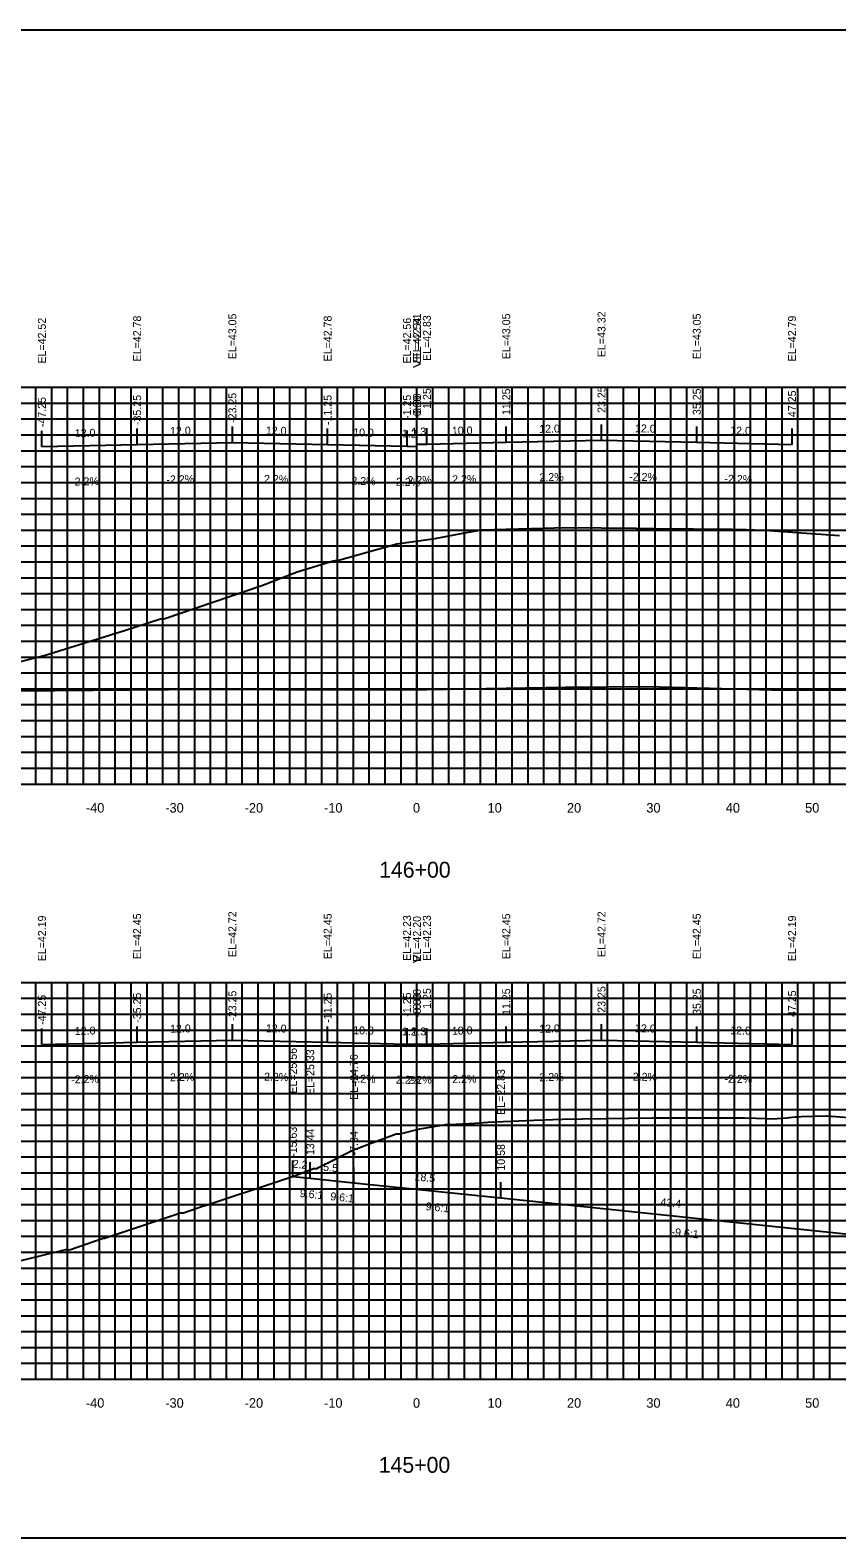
# Model space of a CAD drawing. Extents: x 1800880 to 1818864, y 245271 to 250560.
# Drawn here: x 1810164.1 to 1810265.7, y 250355.3 to 250545.3 of the extents above; entities that cross this region are included whole.
import ezdxf

# ---------------------------------------------------------------- set-up
doc = ezdxf.new("R2010")
doc.units = 0
for name, color, linetype in [('33', 7, 'Continuous'), ('ANNO-TXT', 7, 'Continuous'), ('AXIS', 7, 'Continuous'), ('CL-CNST', 7, 'Continuous'), ('DESIGN - DRAINAGE - Bridges', 7, 'Continuous'), ('Level 32', 7, 'Continuous'), ('Level 37', 7, 'Continuous'), ('Level 46', 7, 'Continuous'), ('Level 62', 7, 'Continuous'), ('SHT-BDR', 7, 'Continuous')]:
    doc.layers.add(name, color=color, linetype=linetype)

msp = doc.modelspace()

# ---------------------------------------------------------------- linework, layer by layer
at = {"layer": '33'}
for p, q in [((1810212.82, 250480.96), (1810212.82, 250462.23)), ((1810212.82, 250406.77), (1810212.82, 250399.25))]:
    msp.add_line(p, q, dxfattribs=at)
at = {"layer": 'AXIS'}
for points in [[(1810212.82, 250493.13), (1810214.07, 250493.16), (1810224.07, 250493.38), (1810236.07, 250493.64), (1810248.07, 250493.38), (1810260.07, 250493.11)], [(1810212.82, 250417.53), (1810214.07, 250417.55), (1810224.07, 250417.77), (1810236.07, 250418.04), (1810248.07, 250417.77), (1810260.07, 250417.51)]]:
    msp.add_lwpolyline(points, dxfattribs=at)
at = {"layer": 'CL-CNST'}
for points in [[(1810159.87, 250465), (1810165.88, 250466.5), (1810176.09, 250469.72), (1810180.5, 250471.13), (1810180.93, 250471.15), (1810181.07, 250471.16), (1810193.26, 250475.35), (1810197.73, 250477.06), (1810202.26, 250478.46), (1810202.51, 250478.47), (1810202.82, 250478.48), (1810210.29, 250480.59), (1810215.1, 250481.28), (1810217.7, 250481.75), (1810220.95, 250482.34), (1810227.17, 250482.51), (1810231.68, 250482.64), (1810240.44, 250482.55), (1810242.8, 250482.52), (1810252.51, 250482.43), (1810254.28, 250482.41), (1810257.27, 250482.26), (1810257.78, 250482.23), (1810260.11, 250482.06), (1810266.05, 250481.64)], [(1810158.15, 250389.1), (1810168.61, 250391.64), (1810168.81, 250391.64), (1810169.06, 250391.63), (1810173.29, 250393.1), (1810173.44, 250393.1), (1810183.05, 250396.3), (1810183.41, 250396.3), (1810185.93, 250397.18), (1810186.02, 250397.18), (1810195.88, 250400.43), (1810197.28, 250400.91), (1810199.69, 250401.84), (1810199.74, 250401.88), (1810200.13, 250401.85), (1810200.2, 250401.85), (1810200.43, 250401.99), (1810204.84, 250404.21), (1810210.22, 250406.22), (1810210.49, 250406.22), (1810210.71, 250406.22), (1810213.17, 250406.86), (1810216.46, 250407.43), (1810216.67, 250407.43), (1810216.97, 250407.43), (1810220.14, 250407.6), (1810221.76, 250407.72), (1810227.56, 250407.95), (1810231.14, 250408.1), (1810233.69, 250408.13), (1810242.46, 250408.25), (1810244.97, 250408.25), (1810254.11, 250408.26), (1810256.9, 250408.15), (1810257.61, 250408.12), (1810259.37, 250408.27), (1810260.5, 250408.36), (1810260.74, 250408.36), (1810261.2, 250408.4), (1810264.35, 250408.51), (1810264.46, 250408.51), (1810275.62, 250407.66)]]:
    msp.add_lwpolyline(points, dxfattribs=at)
at = {"layer": 'DESIGN - DRAINAGE - Bridges'}
for p, q in [((1810062.82, 250450.32), (1810362.82, 250450.32)), ((1810172.82, 250450.26), (1810172.82, 250450.32)), ((1810182.82, 250450.26), (1810182.82, 250450.32)), ((1810192.82, 250450.26), (1810192.82, 250450.32)), ((1810202.82, 250450.26), (1810202.82, 250450.32)), ((1810212.82, 250450.26), (1810212.82, 250450.32)), ((1810222.82, 250450.26), (1810222.82, 250450.32)), ((1810232.82, 250450.26), (1810232.82, 250450.32)), ((1810242.82, 250450.26), (1810242.82, 250450.32)), ((1810252.82, 250450.26), (1810252.82, 250450.32)), ((1810262.82, 250450.26), (1810262.82, 250450.32)), ((1810062.82, 250375.32), (1810362.82, 250375.32)), ((1810172.82, 250375.26), (1810172.82, 250375.32)), ((1810182.82, 250375.26), (1810182.82, 250375.32)), ((1810192.82, 250375.26), (1810192.82, 250375.32)), ((1810202.82, 250375.26), (1810202.82, 250375.32)), ((1810212.82, 250375.26), (1810212.82, 250375.32)), ((1810222.82, 250375.26), (1810222.82, 250375.32)), ((1810232.82, 250375.26), (1810232.82, 250375.32)), ((1810242.82, 250375.26), (1810242.82, 250375.32)), ((1810252.82, 250375.26), (1810252.82, 250375.32)), ((1810262.82, 250375.26), (1810262.82, 250375.32))]:
    msp.add_line(p, q, dxfattribs=at)
at = {"layer": 'Level 37'}
for p, q in [((1810165.57, 250492.84), (1810165.57, 250494.84)), ((1810177.57, 250493.11), (1810177.57, 250495.11)), ((1810189.57, 250493.37), (1810189.57, 250495.37)), ((1810201.57, 250493.11), (1810201.57, 250495.11)), ((1810211.57, 250492.89), (1810211.57, 250494.89)), ((1810212.82, 250493.13), (1810212.82, 250495.13)), ((1810212.82, 250492.86), (1810212.82, 250494.86)), ((1810214.07, 250493.16), (1810214.07, 250495.16)), ((1810224.07, 250493.38), (1810224.07, 250495.38)), ((1810236.07, 250493.64), (1810236.07, 250495.64)), ((1810248.07, 250493.38), (1810248.07, 250495.38)), ((1810260.07, 250493.11), (1810260.07, 250495.11)), ((1810189.57, 250418.04), (1810189.57, 250420.04)), ((1810236.07, 250418.04), (1810236.07, 250420.04)), ((1810165.57, 250417.51), (1810165.57, 250419.51)), ((1810177.57, 250417.77), (1810177.57, 250419.77)), ((1810201.57, 250417.77), (1810201.57, 250419.77)), ((1810211.57, 250417.55), (1810211.57, 250419.55)), ((1810212.82, 250417.53), (1810212.82, 250419.53)), ((1810212.82, 250417.53), (1810212.82, 250419.53)), ((1810214.07, 250417.55), (1810214.07, 250419.55)), ((1810224.07, 250417.77), (1810224.07, 250419.77)), ((1810248.07, 250417.77), (1810248.07, 250419.77)), ((1810260.07, 250417.51), (1810260.07, 250419.51)), ((1810197.19, 250400.88), (1810197.19, 250402.88)), ((1810199.38, 250400.65), (1810199.38, 250402.65)), ((1810204.88, 250400.08), (1810204.88, 250402.08)), ((1810223.4, 250398.15), (1810223.4, 250400.15))]:
    msp.add_line(p, q, dxfattribs=at)
msp.add_lwpolyline([(1810062.82, 250355.32), (1810362.82, 250355.32), (1810362.82, 250545.32), (1810062.82, 250545.32)], close=True, dxfattribs=at)
at = {"layer": 'Level 46'}
for p, q in [((1810062.82, 250500.32), (1810362.82, 250500.32)), ((1810164.82, 250450.32), (1810164.82, 250500.32)), ((1810166.82, 250450.32), (1810166.82, 250500.32)), ((1810168.82, 250450.32), (1810168.82, 250500.32)), ((1810170.82, 250450.32), (1810170.82, 250500.32)), ((1810172.82, 250450.32), (1810172.82, 250500.32)), ((1810174.82, 250450.32), (1810174.82, 250500.32)), ((1810176.82, 250450.32), (1810176.82, 250500.32)), ((1810178.82, 250450.32), (1810178.82, 250500.32)), ((1810180.82, 250450.32), (1810180.82, 250500.32)), ((1810182.82, 250450.32), (1810182.82, 250500.32)), ((1810184.82, 250450.32), (1810184.82, 250500.32)), ((1810186.82, 250450.32), (1810186.82, 250500.32)), ((1810188.82, 250450.32), (1810188.82, 250500.32)), ((1810190.82, 250450.32), (1810190.82, 250500.32)), ((1810192.82, 250450.32), (1810192.82, 250500.32)), ((1810194.82, 250450.32), (1810194.82, 250500.32)), ((1810196.82, 250450.32), (1810196.82, 250500.32)), ((1810198.82, 250450.32), (1810198.82, 250500.32)), ((1810200.82, 250450.32), (1810200.82, 250500.32)), ((1810202.82, 250450.32), (1810202.82, 250500.32)), ((1810204.82, 250450.32), (1810204.82, 250500.32)), ((1810206.82, 250450.32), (1810206.82, 250500.32)), ((1810208.82, 250450.32), (1810208.82, 250500.32)), ((1810210.82, 250450.32), (1810210.82, 250500.32)), ((1810212.82, 250450.32), (1810212.82, 250500.32)), ((1810214.82, 250450.32), (1810214.82, 250500.32)), ((1810216.82, 250450.32), (1810216.82, 250500.32)), ((1810218.82, 250450.32), (1810218.82, 250500.32)), ((1810220.82, 250450.32), (1810220.82, 250500.32)), ((1810222.82, 250450.32), (1810222.82, 250500.32)), ((1810224.82, 250450.32), (1810224.82, 250500.32)), ((1810226.82, 250450.32), (1810226.82, 250500.32)), ((1810228.82, 250450.32), (1810228.82, 250500.32)), ((1810230.82, 250450.32), (1810230.82, 250500.32)), ((1810232.82, 250450.32), (1810232.82, 250500.32)), ((1810234.82, 250450.32), (1810234.82, 250500.32)), ((1810236.82, 250450.32), (1810236.82, 250500.32)), ((1810238.82, 250450.32), (1810238.82, 250500.32)), ((1810240.82, 250450.32), (1810240.82, 250500.32)), ((1810242.82, 250450.32), (1810242.82, 250500.32)), ((1810244.82, 250450.32), (1810244.82, 250500.32)), ((1810246.82, 250450.32), (1810246.82, 250500.32)), ((1810248.82, 250450.32), (1810248.82, 250500.32)), ((1810250.82, 250450.32), (1810250.82, 250500.32)), ((1810252.82, 250450.32), (1810252.82, 250500.32)), ((1810254.82, 250450.32), (1810254.82, 250500.32)), ((1810256.82, 250450.32), (1810256.82, 250500.32)), ((1810258.82, 250450.32), (1810258.82, 250500.32)), ((1810260.82, 250450.32), (1810260.82, 250500.32)), ((1810262.82, 250450.32), (1810262.82, 250500.32)), ((1810264.82, 250450.32), (1810264.82, 250500.32)), ((1810062.82, 250498.32), (1810362.82, 250498.32)), ((1810062.82, 250496.32), (1810362.82, 250496.32)), ((1810062.82, 250494.32), (1810362.82, 250494.32)), ((1810062.82, 250492.32), (1810362.82, 250492.32)), ((1810062.82, 250490.32), (1810362.82, 250490.32)), ((1810062.82, 250488.32), (1810362.82, 250488.32)), ((1810062.82, 250486.32), (1810362.82, 250486.32)), ((1810062.82, 250484.32), (1810362.82, 250484.32)), ((1810062.82, 250482.32), (1810362.82, 250482.32)), ((1810062.82, 250480.32), (1810362.82, 250480.32)), ((1810062.82, 250478.32), (1810362.82, 250478.32)), ((1810062.82, 250476.32), (1810362.82, 250476.32)), ((1810062.82, 250474.32), (1810362.82, 250474.32)), ((1810062.82, 250472.32), (1810362.82, 250472.32)), ((1810062.82, 250470.32), (1810362.82, 250470.32)), ((1810062.82, 250468.32), (1810362.82, 250468.32)), ((1810062.82, 250466.32), (1810362.82, 250466.32)), ((1810062.82, 250464.32), (1810362.82, 250464.32)), ((1810062.82, 250462.32), (1810362.82, 250462.32)), ((1810062.82, 250460.32), (1810362.82, 250460.32)), ((1810062.82, 250458.32), (1810362.82, 250458.32)), ((1810062.82, 250456.32), (1810362.82, 250456.32)), ((1810062.82, 250454.32), (1810362.82, 250454.32)), ((1810062.82, 250452.32), (1810362.82, 250452.32)), ((1810062.82, 250450.32), (1810362.82, 250450.32)), ((1810062.82, 250425.32), (1810362.82, 250425.32)), ((1810164.82, 250375.32), (1810164.82, 250425.32)), ((1810166.82, 250375.32), (1810166.82, 250425.32)), ((1810168.82, 250375.32), (1810168.82, 250425.32)), ((1810170.82, 250375.32), (1810170.82, 250425.32)), ((1810172.82, 250375.32), (1810172.82, 250425.32)), ((1810174.82, 250375.32), (1810174.82, 250425.32)), ((1810176.82, 250375.32), (1810176.82, 250425.32)), ((1810178.82, 250375.32), (1810178.82, 250425.32)), ((1810180.82, 250375.32), (1810180.82, 250425.32)), ((1810182.82, 250375.32), (1810182.82, 250425.32)), ((1810184.82, 250375.32), (1810184.82, 250425.32)), ((1810186.82, 250375.32), (1810186.82, 250425.32)), ((1810188.82, 250375.32), (1810188.82, 250425.32)), ((1810190.82, 250375.32), (1810190.82, 250425.32)), ((1810192.82, 250375.32), (1810192.82, 250425.32)), ((1810194.82, 250375.32), (1810194.82, 250425.32)), ((1810196.82, 250375.32), (1810196.82, 250425.32)), ((1810198.82, 250375.32), (1810198.82, 250425.32)), ((1810200.82, 250375.32), (1810200.82, 250425.32)), ((1810202.82, 250375.32), (1810202.82, 250425.32)), ((1810204.82, 250375.32), (1810204.82, 250425.32)), ((1810206.82, 250375.32), (1810206.82, 250425.32)), ((1810208.82, 250375.32), (1810208.82, 250425.32)), ((1810210.82, 250375.32), (1810210.82, 250425.32)), ((1810212.82, 250375.32), (1810212.82, 250425.32)), ((1810214.82, 250375.32), (1810214.82, 250425.32)), ((1810216.82, 250375.32), (1810216.82, 250425.32)), ((1810218.82, 250375.32), (1810218.82, 250425.32)), ((1810220.82, 250375.32), (1810220.82, 250425.32)), ((1810222.82, 250375.32), (1810222.82, 250425.32)), ((1810224.82, 250375.32), (1810224.82, 250425.32)), ((1810226.82, 250375.32), (1810226.82, 250425.32)), ((1810228.82, 250375.32), (1810228.82, 250425.32)), ((1810230.82, 250375.32), (1810230.82, 250425.32)), ((1810232.82, 250375.32), (1810232.82, 250425.32)), ((1810234.82, 250375.32), (1810234.82, 250425.32)), ((1810236.82, 250375.32), (1810236.82, 250425.32)), ((1810238.82, 250375.32), (1810238.82, 250425.32)), ((1810240.82, 250375.32), (1810240.82, 250425.32)), ((1810242.82, 250375.32), (1810242.82, 250425.32)), ((1810244.82, 250375.32), (1810244.82, 250425.32)), ((1810246.82, 250375.32), (1810246.82, 250425.32)), ((1810248.82, 250375.32), (1810248.82, 250425.32)), ((1810250.82, 250375.32), (1810250.82, 250425.32)), ((1810252.82, 250375.32), (1810252.82, 250425.32)), ((1810254.82, 250375.32), (1810254.82, 250425.32)), ((1810256.82, 250375.32), (1810256.82, 250425.32)), ((1810258.82, 250375.32), (1810258.82, 250425.32)), ((1810260.82, 250375.32), (1810260.82, 250425.32)), ((1810262.82, 250375.32), (1810262.82, 250425.32)), ((1810264.82, 250375.32), (1810264.82, 250425.32)), ((1810062.82, 250423.32), (1810362.82, 250423.32)), ((1810062.82, 250421.32), (1810362.82, 250421.32)), ((1810062.82, 250419.32), (1810362.82, 250419.32)), ((1810062.82, 250417.32), (1810362.82, 250417.32)), ((1810062.82, 250415.32), (1810362.82, 250415.32)), ((1810062.82, 250413.32), (1810362.82, 250413.32)), ((1810062.82, 250411.32), (1810362.82, 250411.32)), ((1810062.82, 250409.32), (1810362.82, 250409.32)), ((1810062.82, 250407.32), (1810362.82, 250407.32)), ((1810062.82, 250405.32), (1810362.82, 250405.32)), ((1810062.82, 250403.32), (1810362.82, 250403.32)), ((1810062.82, 250401.32), (1810362.82, 250401.32)), ((1810062.82, 250399.32), (1810362.82, 250399.32)), ((1810062.82, 250397.32), (1810362.82, 250397.32)), ((1810062.82, 250395.32), (1810362.82, 250395.32)), ((1810062.82, 250393.32), (1810362.82, 250393.32)), ((1810062.82, 250391.32), (1810362.82, 250391.32)), ((1810062.82, 250389.32), (1810362.82, 250389.32)), ((1810062.82, 250387.32), (1810362.82, 250387.32)), ((1810062.82, 250385.32), (1810362.82, 250385.32)), ((1810062.82, 250383.32), (1810362.82, 250383.32)), ((1810062.82, 250381.32), (1810362.82, 250381.32)), ((1810062.82, 250379.32), (1810362.82, 250379.32)), ((1810062.82, 250377.32), (1810362.82, 250377.32)), ((1810062.82, 250375.32), (1810362.82, 250375.32))]:
    msp.add_line(p, q, dxfattribs=at)
at = {"layer": 'Level 62'}
for points in [[(1810165.57, 250492.84), (1810177.57, 250493.11), (1810189.57, 250493.37), (1810201.57, 250493.11), (1810211.57, 250492.89), (1810212.82, 250492.86)], [(1810062.82, 250462.47), (1810075.3, 250462.39), (1810077.68, 250462.39), (1810103.06, 250462.32), (1810107.83, 250462.34), (1810130.81, 250462.36), (1810137.65, 250462.4), (1810158.57, 250462.04), (1810167.21, 250462.09), (1810186.32, 250462.29), (1810203.94, 250462.18), (1810214.08, 250462.24), (1810231.53, 250462.53), (1810241.83, 250462.6), (1810259.07, 250462.13), (1810269.59, 250462.19), (1810294.84, 250461.32), (1810297.34, 250461.33), (1810323.18, 250461.33), (1810325.1, 250461.34), (1810351.05, 250461.34), (1810352.85, 250461.35), (1810362.82, 250461.35)], [(1810165.57, 250417.51), (1810177.57, 250417.77), (1810189.57, 250418.04), (1810201.57, 250417.77), (1810211.57, 250417.55), (1810212.82, 250417.53)], [(1810197.19, 250400.88), (1810199.38, 250400.65), (1810204.88, 250400.08), (1810223.4, 250398.15), (1810266.82, 250393.64), (1810277.35, 250392.54), (1810279, 250392.53), (1810281.37, 250392.52), (1810300.94, 250395.68), (1810302.45, 250395.93), (1810304.16, 250395.99), (1810307.98, 250396.12), (1810308.05, 250396.13), (1810311.99, 250396.1), (1810313.64, 250396.05), (1810336.09, 250395.47), (1810338.45, 250395.37), (1810344.13, 250395.12), (1810346.76, 250395), (1810349.96, 250394.86), (1810362.82, 250392.68)]]:
    msp.add_lwpolyline(points, dxfattribs=at)

# ---------------------------------------------------------------- texts
for s, p in [('-40', (1810171.12, 250446.72)), ('-30', (1810181.12, 250446.72)), ('-20', (1810191.12, 250446.72)), ('-10', (1810201.12, 250446.72)), ('0', (1810212.32, 250446.72)), ('10', (1810221.72, 250446.72)), ('20', (1810231.72, 250446.72)), ('30', (1810241.72, 250446.72)), ('40', (1810251.72, 250446.72)), ('50', (1810261.72, 250446.72)), ('-40', (1810171.12, 250371.72)), ('-30', (1810181.12, 250371.72)), ('-20', (1810191.12, 250371.72)), ('-10', (1810201.12, 250371.72)), ('0', (1810212.32, 250371.72)), ('10', (1810221.72, 250371.72)), ('20', (1810231.72, 250371.72)), ('30', (1810241.72, 250371.72)), ('40', (1810251.72, 250371.72)), ('50', (1810261.72, 250371.72))]:
    msp.add_text(s, height=1.2).set_placement(p)
at = {"layer": 'ANNO-TXT'}
for s, rotation, p in [('12.0', 1.2603, (1810169.73, 250494.03)), ('12.0', 1.2603, (1810181.73, 250494.3)), ('12.0', 358.7397, (1810193.78, 250494.38)), ('10.0', 358.7397, (1810204.78, 250494.14)), ('1.2', 358.7397, (1810210.93, 250494)), ('1.3', 1.2603, (1810212.14, 250494.21)), ('10.0', 1.2603, (1810217.23, 250494.33)), ('12.0', 1.2603, (1810228.23, 250494.57)), ('12.0', 358.7397, (1810240.28, 250494.65)), ('12.0', 358.7397, (1810252.28, 250494.38)), ('-2.2%', 1.2603, (1810169.27, 250487.92)), ('-2.2%', 1.2603, (1810181.27, 250488.19)), ('2.2%', 358.7397, (1810193.55, 250488.28)), ('2.2%', 358.7397, (1810204.55, 250488.04)), ('2.2%', 358.7397, (1810210.17, 250487.91)), ('2.2%', 1.2603, (1810211.64, 250488.1)), ('2.2%', 1.2603, (1810217.27, 250488.22)), ('2.2%', 1.2603, (1810228.27, 250488.47)), ('-2.2%', 358.7397, (1810239.55, 250488.56)), ('-2.2%', 358.7397, (1810251.55, 250488.3)), ('12.0', 1.2603, (1810181.73, 250418.97)), ('12.0', 358.7397, (1810193.78, 250419.05)), ('12.0', 1.2603, (1810228.23, 250418.97)), ('12.0', 358.7397, (1810240.28, 250419.05)), ('12.0', 1.2603, (1810169.73, 250418.7)), ('10.0', 358.7397, (1810204.78, 250418.8)), ('1.2', 358.7397, (1810210.93, 250418.67)), ('1.3', 1.2603, (1810212.14, 250418.61)), ('10.0', 1.2603, (1810217.23, 250418.72)), ('12.0', 358.7397, (1810252.28, 250418.78)), ('-2.2%', 1.2603, (1810169.27, 250412.59)), ('-2.2%', 1.2603, (1810181.27, 250412.85)), ('2.2%', 358.7397, (1810193.55, 250412.95)), ('2.2%', 358.7397, (1810204.55, 250412.71)), ('2.2%', 358.7397, (1810210.17, 250412.58)), ('2.2%', 1.2603, (1810211.64, 250412.5)), ('2.2%', 1.2603, (1810217.27, 250412.62)), ('2.2%', 1.2603, (1810228.27, 250412.86)), ('-2.2%', 358.7397, (1810239.55, 250412.96)), ('-2.2%', 358.7397, (1810251.55, 250412.7)), ('2.2', 354.0601, (1810197.12, 250401.99)), ('5.5', 354.0601, (1810200.97, 250401.59)), ('18.5', 354.0613, (1810212.48, 250400.39)), ('43.4', 354.0613, (1810243.45, 250397.17))]:
    msp.add_text(s, height=1, rotation=rotation, dxfattribs=at).set_placement(p)
at = {"layer": 'DESIGN - DRAINAGE - Bridges'}
for p in [(1810212.21, 250502.57), (1810212.21, 250427.57)]:
    msp.add_text('>', height=1.5, dxfattribs=at).set_placement(p)
at = {"layer": 'Level 32'}
for s, p in [('146+00', (1810208.06, 250438.52)), ('145+00', (1810208.01, 250363.52))]:
    msp.add_text(s, height=2, dxfattribs=at).set_placement(p)
at = {"layer": 'Level 37'}
for s, rotation, p in [('9.6:1', 354.0601, (1810198.02, 250398.28)), ('9.6:1', 354.0601, (1810201.87, 250397.88)), ('9.6:1', 354.0613, (1810213.88, 250396.63)), ('-9.6:1', 354.0613, (1810244.85, 250393.41))]:
    msp.add_text(s, height=1, rotation=rotation, dxfattribs=at).set_placement(p)
at = {"layer": 'SHT-BDR'}
for s, p in [('EL=43.05', (1810190.07, 250503.84)), ('EL=42.81', (1810213.32, 250503.85)), ('EL=42.83', (1810214.57, 250503.63)), ('EL=43.05', (1810224.57, 250503.85)), ('EL=43.32', (1810236.57, 250504.11)), ('EL=43.05', (1810248.57, 250503.85)), ('EL=42.52', (1810166.07, 250503.31)), ('EL=42.78', (1810178.07, 250503.58)), ('EL=42.78', (1810202.07, 250503.58)), ('EL=42.56', (1810212.07, 250503.31)), ('EL=42.54', (1810213.32, 250503.33)), ('EL=42.79', (1810260.57, 250503.58)), ('1.25', (1810214.57, 250497.6)), ('11.25', (1810224.57, 250496.82)), ('23.25', (1810236.57, 250497.09)), ('35.25', (1810248.57, 250496.82)), ('47.25', (1810260.57, 250496.56)), ('-47.25', (1810166.07, 250495.3)), ('-35.25', (1810178.07, 250495.56)), ('-23.25', (1810190.07, 250495.83)), ('-11.25', (1810202.07, 250495.56)), ('-1.25', (1810212.07, 250496.33)), ('-0.00', (1810213.32, 250496.5)), ('-0.00', (1810213.32, 250496.23)), ('EL=42.19', (1810166.07, 250427.98)), ('EL=42.45', (1810178.07, 250428.25)), ('EL=42.72', (1810190.07, 250428.51)), ('EL=42.45', (1810202.07, 250428.25)), ('EL=42.23', (1810212.07, 250428.03)), ('EL=42.20', (1810213.32, 250427.92)), ('EL=42.20', (1810213.32, 250427.92)), ('EL=42.23', (1810214.57, 250428.03)), ('EL=42.45', (1810224.57, 250428.25)), ('EL=42.72', (1810236.57, 250428.51)), ('EL=42.45', (1810248.57, 250428.25)), ('EL=42.19', (1810260.57, 250427.98)), ('-35.25', (1810178.07, 250420.23)), ('-23.25', (1810190.07, 250420.49)), ('-11.25', (1810202.07, 250420.23)), ('-1.25', (1810212.07, 250421)), ('0.00', (1810213.32, 250421.89)), ('-0.00', (1810213.32, 250420.9)), ('1.25', (1810214.57, 250421.99)), ('11.25', (1810224.57, 250421.22)), ('23.25', (1810236.57, 250421.49)), ('35.25', (1810248.57, 250421.22)), ('47.25', (1810260.57, 250420.96)), ('-47.25', (1810166.07, 250419.97)), ('EL=25.56', (1810197.69, 250411.3)), ('EL=25.33', (1810199.88, 250411.12)), ('EL=24.76', (1810205.38, 250410.5)), ('EL=22.83', (1810223.9, 250408.63)), ('-15.63', (1810197.69, 250403.34)), ('-13.44', (1810199.88, 250403.11)), ('-7.94', (1810205.38, 250403.53)), ('10.58', (1810223.9, 250401.6))]:
    msp.add_text(s, height=1, rotation=90, dxfattribs=at).set_placement(p)

doc.saveas('drawing.dxf')
